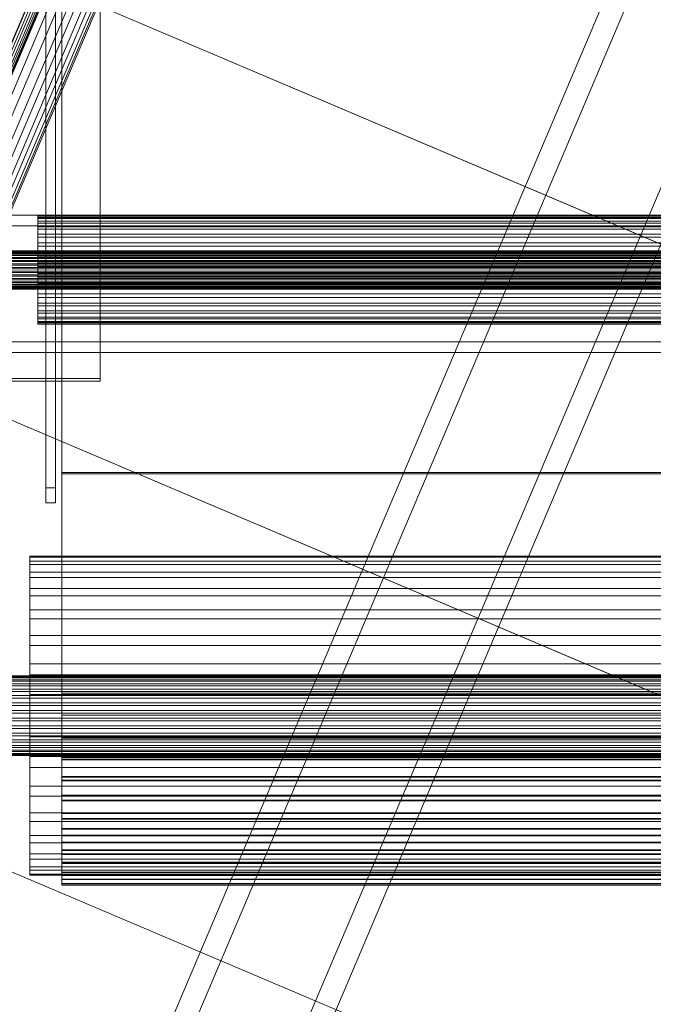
# Model space of a CAD drawing. Header units: millimetres. Extents: x -4738 to 65662, y -68080 to 6847.
# Tile 716 of 1056: x 27287 to 27485, y -22190 to -21882. Entities that reach past the tile are written whole.
import ezdxf

# ---------------------------------------------------------------- set-up
doc = ezdxf.new("R2010")
doc.units = ezdxf.units.MM
doc.layers.add('superior_C09', color=7, linetype='Continuous', lineweight=0)
doc.layers.add('superior_C10', color=7, linetype='Continuous', lineweight=0)

msp = doc.modelspace()

# ---------------------------------------------------------------- linework, layer by layer
at = {"layer": 'superior_C09'}
for p, q in [((27300.067, -17852.939), (27300.067, -22092.939)), ((27300.067, -22093.338), (27300.067, -17853.338)), ((27300.067, -17866.662), (27300.067, -22106.662)), ((27300.067, -22107.061), (27300.067, -17867.061)), ((27295.067, -17907.74), (27295.067, -22028.81)), ((27298.067, -22028.81), (27298.067, -17907.74)), ((27295.067, -22033.473), (27295.067, -17912.404)), ((27298.067, -17912.404), (27298.067, -22033.473)), ((27300.067, -17922.714), (27300.067, -22023.962)), ((27300.067, -22024.362), (27300.067, -17923.114)), ((27312.067, -21994.629), (27312.067, -17952.846)), ((27312.067, -17953.646), (27312.067, -21995.429)), ((27775.067, -21943.507), (27225.067, -21943.507)), ((27292.567, -21943.815), (27292.567, -21943.697)), ((27292.567, -21943.697), (27292.567, -21944.231)), ((27292.567, -21943.697), (27707.567, -21943.697)), ((27292.567, -21944.581), (27292.567, -21943.815)), ((27292.567, -21943.815), (27707.567, -21943.815)), ((27225.067, -21946.838), (27775.067, -21946.838)), ((27292.567, -21944.231), (27292.567, -21945.396)), ((27292.567, -21944.231), (27707.567, -21944.231)), ((27292.567, -21945.965), (27292.567, -21944.581)), ((27292.567, -21944.581), (27707.567, -21944.581)), ((27292.567, -21945.396), (27292.567, -21947.149)), ((27292.567, -21945.396), (27707.567, -21945.396)), ((27292.567, -21947.913), (27292.567, -21945.965)), ((27292.567, -21945.965), (27707.567, -21945.965)), ((27292.567, -21947.149), (27292.567, -21949.42)), ((27292.567, -21947.149), (27707.567, -21947.149)), ((27292.567, -21950.352), (27292.567, -21947.913)), ((27292.567, -21947.913), (27707.567, -21947.913)), ((27292.567, -21949.42), (27292.567, -21952.124)), ((27292.567, -21949.42), (27707.567, -21949.42)), ((27292.567, -21953.187), (27292.567, -21950.352)), ((27292.567, -21950.352), (27707.567, -21950.352)), ((27292.567, -21952.124), (27292.567, -21955.155)), ((27292.567, -21952.124), (27707.567, -21952.124)), ((27292.567, -21956.309), (27292.567, -21953.187)), ((27292.567, -21953.187), (27707.567, -21953.187)), ((27240.067, -21954.676), (27760.067, -21954.676)), ((27240.067, -21954.717), (27760.067, -21954.717)), ((27240.067, -21954.864), (27760.067, -21954.864)), ((27240.067, -21954.988), (27760.067, -21954.988)), ((27240.067, -21955.275), (27760.067, -21955.275)), ((27240.067, -21955.476), (27760.067, -21955.476)), ((27240.067, -21955.894), (27760.067, -21955.894)), ((27240.067, -21956.164), (27760.067, -21956.164)), ((27292.567, -21955.155), (27292.567, -21958.399)), ((27292.567, -21955.155), (27707.567, -21955.155)), ((27292.567, -21959.598), (27292.567, -21956.309)), ((27292.567, -21956.309), (27707.567, -21956.309)), ((27240.067, -21956.695), (27760.067, -21956.695)), ((27240.067, -21957.024), (27760.067, -21957.024)), ((27240.067, -21957.65), (27760.067, -21957.65)), ((27240.067, -21958.025), (27760.067, -21958.025)), ((27240.067, -21958.72), (27760.067, -21958.72)), ((27240.067, -21959.127), (27760.067, -21959.127)), ((27292.567, -21958.399), (27292.567, -21961.729)), ((27292.567, -21958.399), (27707.567, -21958.399)), ((27292.567, -21962.929), (27292.567, -21959.598)), ((27292.567, -21959.598), (27707.567, -21959.598)), ((27240.067, -21959.864), (27760.067, -21959.864)), ((27240.067, -21960.288), (27760.067, -21960.288)), ((27240.067, -21961.04), (27760.067, -21961.04)), ((27240.067, -21961.463), (27760.067, -21961.463)), ((27240.067, -21962.201), (27760.067, -21962.201)), ((27240.067, -21962.608), (27760.067, -21962.608)), ((27292.567, -21961.729), (27292.567, -21965.019)), ((27292.567, -21961.729), (27707.567, -21961.729)), ((27240.067, -21963.303), (27760.067, -21963.303)), ((27240.067, -21963.678), (27760.067, -21963.678)), ((27240.067, -21964.303), (27760.067, -21964.303)), ((27240.067, -21964.632), (27760.067, -21964.632)), ((27240.067, -21965.164), (27760.067, -21965.164)), ((27240.067, -21965.434), (27760.067, -21965.434)), ((27292.567, -21966.172), (27292.567, -21962.929)), ((27292.567, -21962.929), (27707.567, -21962.929)), ((27292.567, -21965.019), (27292.567, -21968.141)), ((27292.567, -21965.019), (27707.567, -21965.019)), ((27240.067, -21965.852), (27760.067, -21965.852)), ((27240.067, -21966.052), (27760.067, -21966.052)), ((27240.067, -21966.34), (27760.067, -21966.34)), ((27240.067, -21966.464), (27760.067, -21966.464)), ((27760.067, -21966.61), (27240.067, -21966.61)), ((27240.067, -21966.652), (27760.067, -21966.652)), ((27292.567, -21969.204), (27292.567, -21966.172)), ((27292.567, -21966.172), (27707.567, -21966.172)), ((27292.567, -21968.141), (27292.567, -21970.976)), ((27292.567, -21968.141), (27707.567, -21968.141)), ((27292.567, -21971.908), (27292.567, -21969.204)), ((27292.567, -21969.204), (27707.567, -21969.204)), ((27292.567, -21970.976), (27292.567, -21973.414)), ((27292.567, -21970.976), (27707.567, -21970.976)), ((27292.567, -21974.179), (27292.567, -21971.908)), ((27292.567, -21971.908), (27707.567, -21971.908)), ((27292.567, -21973.414), (27292.567, -21975.363)), ((27292.567, -21973.414), (27707.567, -21973.414)), ((27292.567, -21975.931), (27292.567, -21974.179)), ((27292.567, -21974.179), (27707.567, -21974.179)), ((27292.567, -21975.363), (27292.567, -21976.747)), ((27292.567, -21975.363), (27707.567, -21975.363)), ((27292.567, -21977.097), (27292.567, -21975.931)), ((27292.567, -21975.931), (27707.567, -21975.931)), ((27292.567, -21976.747), (27292.567, -21977.512)), ((27292.567, -21976.747), (27707.567, -21976.747)), ((27292.567, -21977.63), (27292.567, -21977.097)), ((27292.567, -21977.097), (27707.567, -21977.097)), ((27292.567, -21977.512), (27292.567, -21977.63)), ((27707.567, -21977.512), (27292.567, -21977.512)), ((27292.567, -21977.63), (27707.567, -21977.63)), ((27225.067, -21983.15), (27775.067, -21983.15)), ((27775.067, -21986.481), (27225.067, -21986.481)), ((27229.067, -21994.629), (27312.067, -21994.629)), ((27312.067, -21995.429), (27229.067, -21995.429)), ((27312.067, -21995.429), (27312.067, -21994.629)), ((27300.067, -22023.962), (27700.067, -22023.962)), ((27300.067, -22024.362), (27300.067, -22023.962)), ((27700.067, -22024.362), (27300.067, -22024.362)), ((27295.067, -22028.81), (27298.067, -22028.81)), ((27295.067, -22033.473), (27295.067, -22028.81)), ((27298.067, -22033.473), (27298.067, -22028.81)), ((27298.067, -22033.473), (27295.067, -22033.473)), ((27290.067, -22050.446), (27290.067, -22050.098)), ((27290.067, -22050.098), (27290.067, -22051.669)), ((27290.067, -22050.098), (27710.067, -22050.098)), ((27290.067, -22052.698), (27290.067, -22050.446)), ((27290.067, -22050.446), (27710.067, -22050.446)), ((27290.067, -22051.669), (27290.067, -22055.096)), ((27290.067, -22051.669), (27710.067, -22051.669)), ((27290.067, -22056.767), (27290.067, -22052.698)), ((27290.067, -22052.698), (27710.067, -22052.698)), ((27290.067, -22055.096), (27290.067, -22060.249)), ((27290.067, -22055.096), (27710.067, -22055.096)), ((27290.067, -22062.498), (27290.067, -22056.767)), ((27290.067, -22056.767), (27710.067, -22056.767)), ((27290.067, -22060.249), (27290.067, -22066.93)), ((27290.067, -22060.249), (27710.067, -22060.249)), ((27290.067, -22069.67), (27290.067, -22062.498)), ((27290.067, -22062.498), (27710.067, -22062.498)), ((27290.067, -22066.93), (27290.067, -22074.882)), ((27290.067, -22066.93), (27710.067, -22066.93)), ((27290.067, -22078.008), (27290.067, -22069.67)), ((27290.067, -22069.67), (27710.067, -22069.67)), ((27290.067, -22074.882), (27290.067, -22083.799)), ((27290.067, -22074.882), (27710.067, -22074.882)), ((27290.067, -22087.191), (27290.067, -22078.008)), ((27290.067, -22078.008), (27710.067, -22078.008)), ((27290.067, -22083.799), (27290.067, -22093.338)), ((27290.067, -22083.799), (27710.067, -22083.799)), ((27195.067, -22087.525), (27805.067, -22087.525)), ((27195.067, -22087.611), (27805.067, -22087.611)), ((27195.067, -22087.917), (27805.067, -22087.917)), ((27195.067, -22088.174), (27805.067, -22088.174)), ((27195.067, -22088.774), (27805.067, -22088.774)), ((27290.067, -22096.866), (27290.067, -22087.191)), ((27290.067, -22087.191), (27710.067, -22087.191)), ((27195.067, -22089.192), (27805.067, -22089.192)), ((27195.067, -22090.062), (27805.067, -22090.062)), ((27195.067, -22090.625), (27805.067, -22090.625)), ((27195.067, -22091.733), (27805.067, -22091.733)), ((27195.067, -22092.418), (27805.067, -22092.418)), ((27195.067, -22093.72), (27805.067, -22093.72)), ((27195.067, -22094.502), (27805.067, -22094.502)), ((27290.067, -22093.338), (27290.067, -22103.134)), ((27290.067, -22093.338), (27710.067, -22093.338)), ((27300.067, -22092.939), (27700.067, -22092.939)), ((27300.067, -22093.338), (27300.067, -22092.939)), ((27300.067, -22092.939), (27300.067, -22099.855)), ((27700.067, -22093.338), (27300.067, -22093.338)), ((27300.067, -22099.863), (27300.067, -22093.338)), ((27195.067, -22095.95), (27805.067, -22095.95)), ((27195.067, -22096.798), (27805.067, -22096.798)), ((27290.067, -22106.662), (27290.067, -22096.866)), ((27290.067, -22096.866), (27710.067, -22096.866)), ((27195.067, -22098.335), (27805.067, -22098.335)), ((27195.067, -22099.217), (27805.067, -22099.217)), ((27195.067, -22100.783), (27805.067, -22100.783)), ((27300.067, -22099.855), (27300.067, -22106.774)), ((27300.067, -22106.391), (27300.067, -22099.863)), ((27700.067, -22099.863), (27300.067, -22099.863)), ((27195.067, -22101.665), (27805.067, -22101.665)), ((27195.067, -22103.202), (27805.067, -22103.202)), ((27195.067, -22104.05), (27805.067, -22104.05)), ((27290.067, -22103.134), (27290.067, -22112.809)), ((27290.067, -22103.134), (27710.067, -22103.134)), ((27195.067, -22105.498), (27805.067, -22105.498)), ((27195.067, -22106.28), (27805.067, -22106.28)), ((27290.067, -22116.201), (27290.067, -22106.662)), ((27290.067, -22106.662), (27710.067, -22106.662)), ((27300.067, -22112.809), (27300.067, -22106.391)), ((27300.067, -22106.391), (27300.067, -22106.774)), ((27700.067, -22106.391), (27300.067, -22106.391)), ((27300.067, -22106.662), (27700.067, -22106.662)), ((27300.067, -22107.061), (27300.067, -22106.662)), ((27300.067, -22106.662), (27300.067, -22113.073)), ((27300.067, -22106.774), (27300.067, -22113.577)), ((27300.067, -22106.774), (27700.067, -22106.774)), ((27700.067, -22107.061), (27300.067, -22107.061)), ((27300.067, -22113.857), (27300.067, -22107.061)), ((27195.067, -22107.582), (27805.067, -22107.582)), ((27195.067, -22108.267), (27805.067, -22108.267)), ((27195.067, -22109.375), (27805.067, -22109.375)), ((27195.067, -22109.938), (27805.067, -22109.938)), ((27195.067, -22110.808), (27805.067, -22110.808)), ((27195.067, -22111.226), (27805.067, -22111.226)), ((27195.067, -22111.826), (27805.067, -22111.826)), ((27195.067, -22112.083), (27805.067, -22112.083)), ((27805.067, -22112.389), (27195.067, -22112.389)), ((27195.067, -22112.475), (27805.067, -22112.475)), ((27290.067, -22112.809), (27290.067, -22121.992)), ((27290.067, -22112.809), (27710.067, -22112.809)), ((27300.067, -22119.008), (27300.067, -22112.809)), ((27300.067, -22112.809), (27300.067, -22113.577)), ((27700.067, -22112.809), (27300.067, -22112.809)), ((27300.067, -22113.073), (27300.067, -22113.857)), ((27700.067, -22113.073), (27300.067, -22113.073)), ((27300.067, -22113.073), (27300.067, -22119.26)), ((27290.067, -22125.118), (27290.067, -22116.201)), ((27290.067, -22116.201), (27710.067, -22116.201)), ((27300.067, -22113.577), (27300.067, -22120.148)), ((27300.067, -22113.577), (27700.067, -22113.577)), ((27300.067, -22113.857), (27700.067, -22113.857)), ((27300.067, -22120.416), (27300.067, -22113.857)), ((27300.067, -22124.882), (27300.067, -22119.008)), ((27300.067, -22119.008), (27300.067, -22120.148)), ((27700.067, -22119.008), (27300.067, -22119.008)), ((27300.067, -22119.26), (27300.067, -22120.416)), ((27700.067, -22119.26), (27300.067, -22119.26)), ((27300.067, -22119.26), (27300.067, -22125.118)), ((27290.067, -22121.992), (27290.067, -22130.33)), ((27290.067, -22121.992), (27710.067, -22121.992)), ((27300.067, -22120.148), (27300.067, -22126.374)), ((27300.067, -22120.148), (27700.067, -22120.148)), ((27300.067, -22120.416), (27700.067, -22120.416)), ((27300.067, -22126.625), (27300.067, -22120.416)), ((27290.067, -22133.07), (27290.067, -22125.118)), ((27290.067, -22125.118), (27710.067, -22125.118)), ((27300.067, -22130.33), (27300.067, -22124.882)), ((27300.067, -22124.882), (27300.067, -22126.374)), ((27700.067, -22124.882), (27300.067, -22124.882)), ((27300.067, -22125.118), (27300.067, -22126.625)), ((27700.067, -22125.118), (27300.067, -22125.118)), ((27300.067, -22125.118), (27300.067, -22130.546)), ((27300.067, -22126.374), (27300.067, -22132.149)), ((27300.067, -22126.374), (27700.067, -22126.374)), ((27300.067, -22126.625), (27700.067, -22126.625)), ((27300.067, -22132.379), (27300.067, -22126.625)), ((27290.067, -22130.33), (27290.067, -22137.502)), ((27290.067, -22130.33), (27710.067, -22130.33)), ((27300.067, -22135.259), (27300.067, -22130.33)), ((27300.067, -22130.33), (27300.067, -22132.149)), ((27700.067, -22130.33), (27300.067, -22130.33)), ((27300.067, -22130.546), (27300.067, -22132.379)), ((27700.067, -22130.546), (27300.067, -22130.546)), ((27300.067, -22130.546), (27300.067, -22135.452)), ((27290.067, -22139.751), (27290.067, -22133.07)), ((27290.067, -22133.07), (27710.067, -22133.07)), ((27300.067, -22132.149), (27300.067, -22137.374)), ((27300.067, -22132.149), (27700.067, -22132.149)), ((27300.067, -22132.379), (27700.067, -22132.379)), ((27300.067, -22137.579), (27300.067, -22132.379)), ((27290.067, -22137.502), (27290.067, -22143.233)), ((27290.067, -22137.502), (27710.067, -22137.502)), ((27300.067, -22139.584), (27300.067, -22135.259)), ((27300.067, -22135.259), (27300.067, -22137.374)), ((27700.067, -22135.259), (27300.067, -22135.259)), ((27300.067, -22135.452), (27300.067, -22137.579)), ((27700.067, -22135.452), (27300.067, -22135.452)), ((27300.067, -22135.452), (27300.067, -22139.751)), ((27300.067, -22137.374), (27300.067, -22141.959)), ((27300.067, -22137.374), (27700.067, -22137.374)), ((27300.067, -22137.579), (27700.067, -22137.579)), ((27300.067, -22142.136), (27300.067, -22137.579)), ((27290.067, -22144.904), (27290.067, -22139.751)), ((27290.067, -22139.751), (27710.067, -22139.751)), ((27300.067, -22143.233), (27300.067, -22139.584)), ((27300.067, -22139.584), (27300.067, -22141.959)), ((27700.067, -22139.584), (27300.067, -22139.584)), ((27300.067, -22139.751), (27300.067, -22142.136)), ((27700.067, -22139.751), (27300.067, -22139.751)), ((27300.067, -22139.751), (27300.067, -22143.369)), ((27290.067, -22143.233), (27290.067, -22147.302)), ((27290.067, -22143.233), (27710.067, -22143.233)), ((27300.067, -22141.959), (27300.067, -22145.827)), ((27300.067, -22141.959), (27700.067, -22141.959)), ((27300.067, -22142.136), (27700.067, -22142.136)), ((27300.067, -22145.972), (27300.067, -22142.136)), ((27300.067, -22146.142), (27300.067, -22143.233)), ((27300.067, -22143.233), (27300.067, -22145.827)), ((27700.067, -22143.233), (27300.067, -22143.233)), ((27300.067, -22143.369), (27300.067, -22145.972)), ((27700.067, -22143.369), (27300.067, -22143.369)), ((27300.067, -22143.369), (27300.067, -22146.246)), ((27290.067, -22148.331), (27290.067, -22144.904)), ((27290.067, -22144.904), (27710.067, -22144.904)), ((27290.067, -22147.302), (27290.067, -22149.554)), ((27290.067, -22147.302), (27710.067, -22147.302)), ((27300.067, -22145.827), (27300.067, -22148.91)), ((27300.067, -22145.827), (27700.067, -22145.827)), ((27300.067, -22145.972), (27700.067, -22145.972)), ((27300.067, -22149.021), (27300.067, -22145.972)), ((27300.067, -22148.261), (27300.067, -22146.142)), ((27300.067, -22146.142), (27300.067, -22148.91)), ((27700.067, -22146.142), (27300.067, -22146.142)), ((27300.067, -22146.246), (27300.067, -22149.021)), ((27700.067, -22146.246), (27300.067, -22146.246)), ((27300.067, -22146.246), (27300.067, -22148.331)), ((27290.067, -22149.902), (27290.067, -22148.331)), ((27290.067, -22148.331), (27710.067, -22148.331)), ((27290.067, -22149.554), (27290.067, -22149.902)), ((27710.067, -22149.554), (27290.067, -22149.554)), ((27290.067, -22149.902), (27710.067, -22149.902)), ((27300.067, -22149.554), (27300.067, -22148.261)), ((27300.067, -22148.261), (27300.067, -22151.156)), ((27700.067, -22148.261), (27300.067, -22148.261)), ((27300.067, -22148.331), (27300.067, -22151.231)), ((27700.067, -22148.331), (27300.067, -22148.331)), ((27300.067, -22148.331), (27300.067, -22149.59)), ((27300.067, -22148.91), (27300.067, -22151.156)), ((27300.067, -22148.91), (27700.067, -22148.91)), ((27300.067, -22149.021), (27700.067, -22149.021)), ((27300.067, -22151.231), (27300.067, -22149.021)), ((27300.067, -22150), (27300.067, -22149.554)), ((27300.067, -22149.554), (27300.067, -22152.527)), ((27700.067, -22149.554), (27300.067, -22149.554)), ((27300.067, -22149.59), (27300.067, -22152.565)), ((27700.067, -22149.59), (27300.067, -22149.59)), ((27300.067, -22149.59), (27300.067, -22150)), ((27300.067, -22150), (27300.067, -22153)), ((27700.067, -22150), (27300.067, -22150)), ((27300.067, -22151.156), (27300.067, -22152.527)), ((27300.067, -22151.156), (27700.067, -22151.156)), ((27300.067, -22151.231), (27700.067, -22151.231)), ((27300.067, -22152.565), (27300.067, -22151.231)), ((27300.067, -22152.527), (27300.067, -22153)), ((27300.067, -22152.527), (27700.067, -22152.527)), ((27300.067, -22152.565), (27700.067, -22152.565)), ((27300.067, -22153), (27300.067, -22152.565)), ((27300.067, -22153), (27700.067, -22153))]:
    msp.add_line(p, q, dxfattribs=at)
at = {"layer": 'superior_C10'}
for p, q in [((27413.763, -21584.551), (27069.904, -22394.588)), ((27414.695, -21584.946), (27070.836, -22394.984)), ((27415.397, -21585.244), (27071.538, -22395.282)), ((27416.112, -21585.548), (27072.253, -22395.585)), ((27416.608, -21585.759), (27072.749, -22395.796)), ((27417.058, -21585.949), (27073.199, -22395.987)), ((27417.315, -21586.058), (27073.456, -22396.096)), ((27417.468, -21586.124), (27073.609, -22396.161)), ((27218.238, -22468.42), (27569.912, -21639.972)), ((27576.371, -21642.714), (27224.697, -22471.161)), ((27605.985, -21655.285), (27254.311, -22483.732)), ((27260.769, -22486.474), (27612.444, -21658.027)), ((27363.538, -21703.209), (27120.375, -22276.034)), ((27366.244, -21704.358), (27123.081, -22277.183)), ((27369.307, -21705.658), (27126.143, -22278.483)), ((27371.733, -21706.688), (27128.57, -22279.513)), ((27374.363, -21707.804), (27131.2, -22280.63)), ((27376.344, -21708.645), (27133.181, -22281.471)), ((27378.362, -21709.502), (27135.199, -22282.327)), ((27379.763, -21710.096), (27136.6, -22282.922)), ((27381.031, -21710.635), (27137.868, -22283.46)), ((27381.756, -21710.943), (27138.593, -22283.768)), ((27382.189, -21711.126), (27139.026, -22283.952)), ((27040.993, -21763.085), (27906.73, -22130.589)), ((27907.829, -22131.055), (27042.092, -21763.552)), ((26990.195, -21882.75), (27855.933, -22250.253)), ((27857.032, -22250.72), (26991.294, -21883.216)), ((26939.398, -22002.414), (27805.135, -22369.918)), ((27806.234, -22370.385), (26940.497, -22002.881))]:
    msp.add_line(p, q, dxfattribs=at)

doc.saveas('drawing.dxf')
